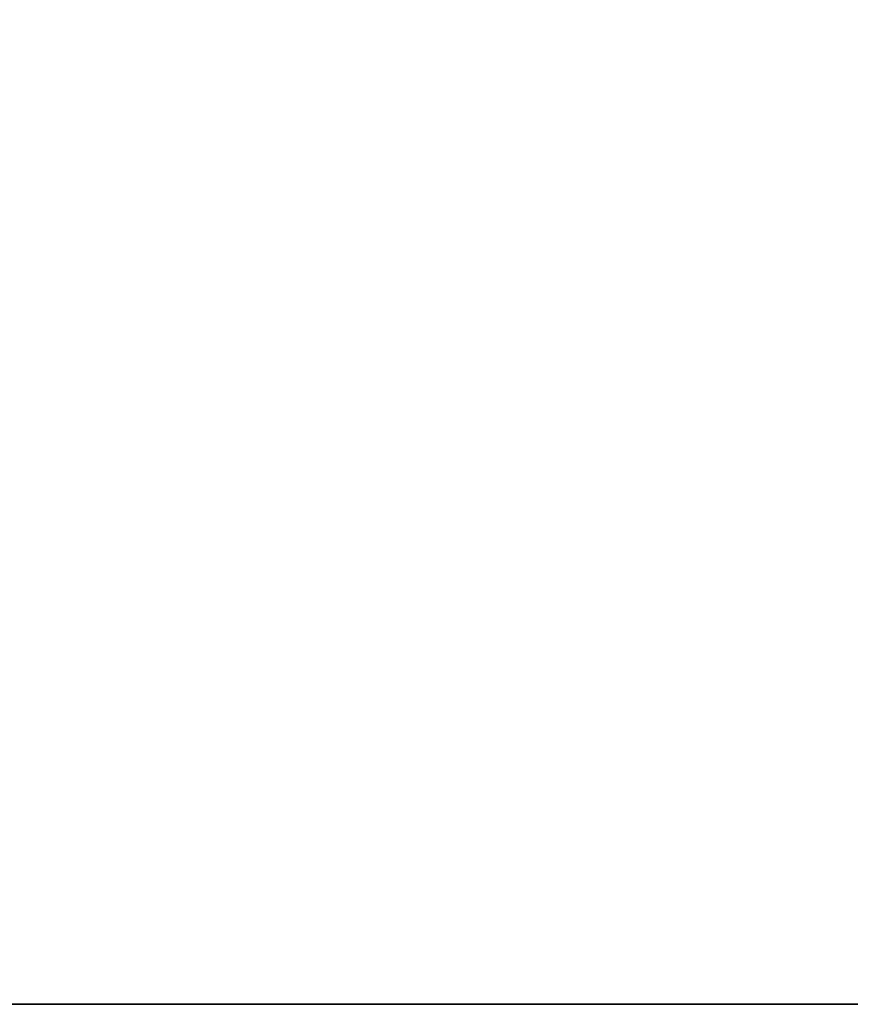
# Model space of a CAD drawing. Header units: millimetres. Extents: x -488 to 6688, y -115 to 115.
# Tile 455 of 656: x 358 to 401, y -15 to 36. Entities that reach past the tile are written whole.
import ezdxf

# ---------------------------------------------------------------- set-up
doc = ezdxf.new("R2010")
doc.units = ezdxf.units.MM
doc.layers.add('151', color=7, linetype='Continuous', true_color=0xffffff)

# ---------------------------------------------------------------- blocks, each defined once
blk = doc.blocks.new('UG_SURFACE_001')
at = {"layer": '151', "color": 252, "linetype": 'Continuous', "lineweight": 35}
for points in [[(487.5, -15, 2194.25), (487.5, 115, 2194.25), (-487.5, 115, 2194.25), (-487.5, -15, 2194.25)], [(337.5, -15, -10.75), (337.5, 115, -10.75), (487.5, 115, -10.75), (487.5, -15, -10.75)], [(487.5, -15, 2194.25), (-487.5, -15, 2194.25), (-337.5, -15, 2044.25), (337.5, -15, 2044.25)], [(337.5, -15, 2044.25), (337.5, -15, -10.75), (487.5, -15, -10.75), (487.5, -15, 2194.25)]]:
    blk.add_3dface(points, dxfattribs=at)

msp = doc.modelspace()

# ---------------------------------------------------------------- linework, layer by layer
at = {"layer": '151', "color": 251, "linetype": 'Continuous', "lineweight": -3, "true_color": 0x636466}
for p, q in [((-487.5, -15, 2194.25), (487.5, -15, 2194.25)), ((337.5, -15, -10.75), (487.5, -15, -10.75))]:
    msp.add_line(p, q, dxfattribs=at)

# ---------------------------------------------------------------- block references
msp.add_blockref('UG_SURFACE_001', (0, 0), dxfattribs=at)

doc.saveas('drawing.dxf')
